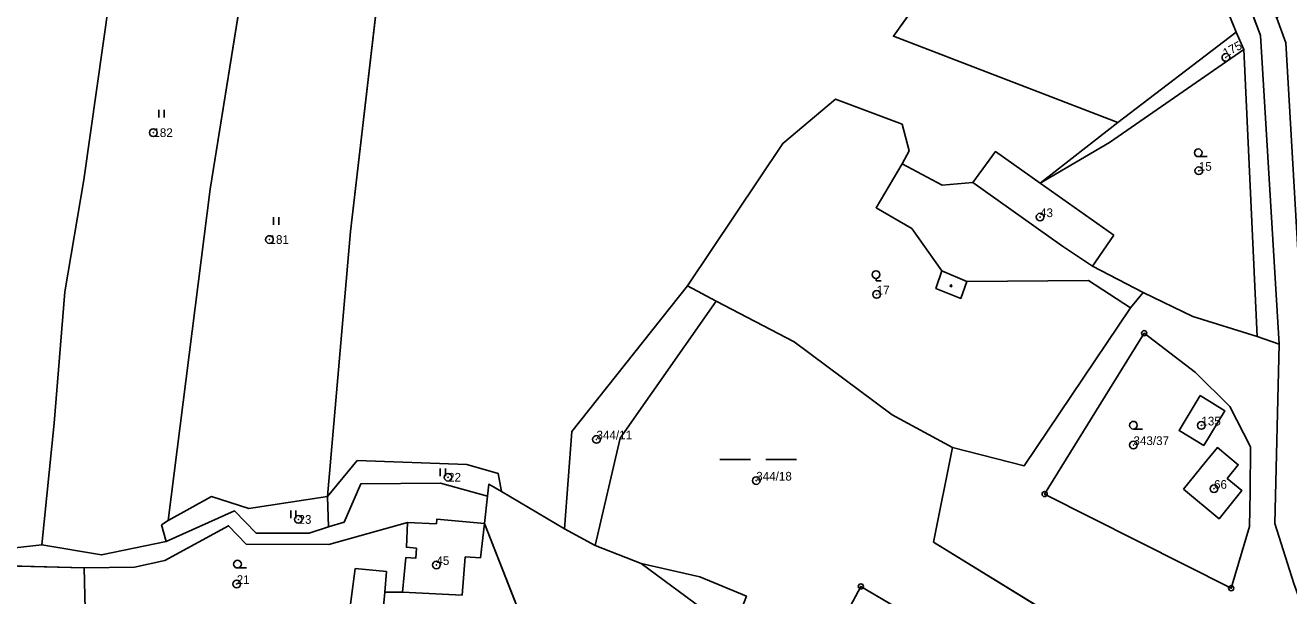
# Model space of a CAD drawing. Extents: x -652854 to -650068, y -1097661 to -1095417.
# Drawn here: x -651066.4 to -650819.6, y -1095861.8 to -1095750.2 of the extents above; entities that cross this region are included whole.
import ezdxf

# ---------------------------------------------------------------- set-up
doc = ezdxf.new("R2010")
doc.units = 0
for name, color, linetype in [('Definiční body parcel', 7, 'Continuous'), ('Geodetické body', 7, 'Continuous'), ('Hranice - vnitř_ kresba', 7, 'Continuous'), ('Hranice parcel', 7, 'Continuous'), ('Obvody jako plochy', 7, 'Continuous'), ('Parcelní čísla', 7, 'Continuous'), ('Značky kultur', 7, 'Continuous'), ('Značky na budově ne v SPI', 7, 'Continuous')]:
    doc.layers.add(name, color=color, linetype=linetype)

msp = doc.modelspace()

# ---------------------------------------------------------------- linework, layer by layer
at = {"layer": 'Definiční body parcel'}
for centre, radius in [((-650831.88, -1095756.54), 0.75), ((-650831.88, -1095756.54), 0.0327), ((-651041.42, -1095771.24), 0.75), ((-651041.42, -1095771.24), 0.0327), ((-650837.16, -1095778.69), 0.75), ((-650837.16, -1095778.69), 0.0327), ((-650868.18, -1095787.75), 0.75), ((-650868.18, -1095787.75), 0.0327), ((-651018.73, -1095792.13), 0.75), ((-651018.73, -1095792.13), 0.0327), ((-650900.11, -1095802.87), 0.75), ((-650900.11, -1095802.87), 0.0327), ((-650836.66, -1095828.48), 0.75), ((-650836.66, -1095828.48), 0.0327), ((-650954.84, -1095831.21), 0.75), ((-650954.84, -1095831.21), 0.0327), ((-650849.93, -1095832.31), 0.75), ((-650849.93, -1095832.31), 0.0327), ((-650983.84, -1095838.61), 0.75), ((-650983.84, -1095838.61), 0.0327), ((-650923.63, -1095839.26), 0.75), ((-650923.63, -1095839.26), 0.0327), ((-650834.19, -1095840.86), 0.75), ((-650834.19, -1095840.86), 0.0327), ((-651013.07, -1095846.86), 0.75), ((-651013.07, -1095846.86), 0.0327), ((-650986.12, -1095855.76), 0.75), ((-650986.12, -1095855.76), 0.0327), ((-651025.13, -1095859.47), 0.75), ((-651025.13, -1095859.47), 0.0327)]:
    msp.add_circle(centre, radius, dxfattribs=at)
at = {"layer": 'Geodetické body'}
for centre, radius in [((-650847.83, -1095810.45), 0.5), ((-650847.83, -1095810.45), 0.001), ((-650867.28, -1095841.89), 0.5), ((-650867.28, -1095841.89), 0.001), ((-650903.19, -1095859.94), 0.5), ((-650903.19, -1095859.94), 0.001), ((-650830.83, -1095860.3), 0.5), ((-650830.83, -1095860.3), 0.001)]:
    msp.add_circle(centre, radius, dxfattribs=at)
at = {"layer": 'Hranice - vnitř_ kresba'}
for p, q in [((-650881.3, -1095780.97), (-650864, -1095793.27)), ((-650864, -1095793.27), (-650857.94, -1095797.37)), ((-650887.37, -1095798.27), (-650882.47, -1095800.33)), ((-650976.75, -1095847.66), (-650977.48, -1095854.38)), ((-650981.11, -1095861.67), (-650980.51, -1095854.18)), ((-650980.51, -1095854.18), (-650977.48, -1095854.38)), ((-650996.17, -1095861.07), (-650996.85, -1095867.76)), ((-650992.74, -1095861.06), (-650981.11, -1095861.67))]:
    msp.add_line(p, q, dxfattribs=at)
at = {"layer": 'Hranice parcel'}
for p, q in [((-650838.48, -1095716.55), (-650825.13, -1095752.26)), ((-650874.43, -1095721.03), (-650896.84, -1095752.39)), ((-650840.85, -1095724.23), (-650829.85, -1095751.61)), ((-651022.9, -1095735.99), (-651030.34, -1095782.27)), ((-651002.9, -1095790.53), (-650996.59, -1095736.08)), ((-651055.01, -1095780.49), (-651049.97, -1095744.99)), ((-650820.19, -1095753.68), (-650821.9, -1095748.87)), ((-650896.84, -1095752.39), (-650853.01, -1095769.24)), ((-650853.01, -1095769.24), (-650829.85, -1095751.61)), ((-650829.85, -1095751.61), (-650828.36, -1095754.97)), ((-650825.13, -1095752.26), (-650821.45, -1095812.61)), ((-650828.36, -1095754.97), (-650854.64, -1095773.17)), ((-650825.74, -1095811.08), (-650828.36, -1095754.97)), ((-650816.69, -1095813.37), (-650820.19, -1095753.68)), ((-650918.46, -1095773.33), (-650908.17, -1095764.72)), ((-650908.17, -1095764.72), (-650895.13, -1095769.61)), ((-650895.13, -1095769.61), (-650893.75, -1095774.8)), ((-650868.14, -1095781.1), (-650853.01, -1095769.24)), ((-650854.64, -1095773.17), (-650868.14, -1095781.1)), ((-650937.09, -1095801.18), (-650918.46, -1095773.33)), ((-650893.75, -1095774.8), (-650895.11, -1095777.36)), ((-650881.3, -1095780.97), (-650876.89, -1095774.95)), ((-650876.89, -1095774.95), (-650868.14, -1095781.1)), ((-650900.21, -1095785.93), (-650895.11, -1095777.36)), ((-650895.11, -1095777.36), (-650887.33, -1095781.48)), ((-651058.73, -1095802.33), (-651055.01, -1095780.49)), ((-651030.34, -1095782.27), (-651038.5, -1095847.07)), ((-650887.33, -1095781.48), (-650881.3, -1095780.97)), ((-650868.14, -1095781.1), (-650853.78, -1095791.29)), ((-650893.21, -1095790), (-650900.21, -1095785.93)), ((-651007.42, -1095842.39), (-651002.9, -1095790.53)), ((-650887.37, -1095798.27), (-650893.21, -1095790)), ((-650853.78, -1095791.29), (-650857.94, -1095797.37)), ((-650857.94, -1095797.37), (-650848.05, -1095802.48)), ((-650888.51, -1095801.69), (-650887.37, -1095798.27)), ((-650882.47, -1095800.33), (-650883.67, -1095803.63)), ((-650858.69, -1095800.13), (-650882.47, -1095800.33)), ((-650850.5, -1095805.49), (-650858.69, -1095800.13)), ((-651060.77, -1095828.02), (-651058.73, -1095802.33)), ((-650959.68, -1095829.67), (-650937.09, -1095801.18)), ((-650937.09, -1095801.18), (-650931.45, -1095804.19)), ((-650883.67, -1095803.63), (-650888.51, -1095801.69)), ((-650848.05, -1095802.48), (-650850.5, -1095805.49)), ((-650838.32, -1095807.2), (-650848.05, -1095802.48)), ((-650931.45, -1095804.19), (-650950.21, -1095830.99)), ((-650931.45, -1095804.19), (-650916.2, -1095812.16)), ((-650871.31, -1095836.39), (-650850.5, -1095805.49)), ((-650825.74, -1095811.08), (-650838.32, -1095807.2)), ((-650916.2, -1095812.16), (-650897.08, -1095826.41)), ((-650867.28, -1095841.89), (-650847.83, -1095810.45)), ((-650821.45, -1095812.61), (-650825.74, -1095811.08)), ((-650821.45, -1095812.61), (-650822.33, -1095847.63)), ((-650841.02, -1095829.48), (-650836.91, -1095822.63)), ((-650836.91, -1095822.63), (-650832.08, -1095825.62)), ((-650831.13, -1095824.78), (-650827.08, -1095832.68)), ((-650897.08, -1095826.41), (-650885.3, -1095832.78)), ((-650832.08, -1095825.62), (-650836.21, -1095832.37)), ((-651063.2, -1095851.8), (-651060.77, -1095828.02)), ((-650961.09, -1095848.7), (-650959.68, -1095829.67)), ((-650836.21, -1095832.37), (-650841.02, -1095829.48)), ((-650950.21, -1095830.99), (-650955.12, -1095851.96)), ((-650885.3, -1095832.78), (-650888.99, -1095851.28)), ((-650885.3, -1095832.78), (-650871.31, -1095836.39)), ((-650835.7, -1095835.47), (-650833.53, -1095832.8)), ((-650833.53, -1095832.8), (-650829.47, -1095836.16)), ((-650827.08, -1095832.68), (-650827.11, -1095841.55)), ((-651007.42, -1095842.39), (-651001.6, -1095835.33)), ((-651001.6, -1095835.33), (-650980.17, -1095836.14)), ((-650980.17, -1095836.14), (-650974.03, -1095837.9)), ((-650840.16, -1095840.94), (-650835.7, -1095835.47)), ((-650829.47, -1095836.16), (-650831.62, -1095838.83)), ((-651004.11, -1095847.36), (-651000.87, -1095839.89)), ((-651000.87, -1095839.89), (-650985.29, -1095839.75)), ((-650976.15, -1095842.33), (-650985.29, -1095839.75)), ((-650974.03, -1095837.9), (-650973.43, -1095841.37)), ((-650831.62, -1095838.83), (-650828.74, -1095841.21)), ((-651038.5, -1095847.07), (-651030.08, -1095842.4)), ((-651030.08, -1095842.4), (-651022.74, -1095844.69)), ((-651022.74, -1095844.69), (-651007.42, -1095842.39)), ((-651007.42, -1095842.39), (-651007.21, -1095848.33)), ((-650976.15, -1095842.33), (-650976.75, -1095847.66)), ((-650976.15, -1095842.33), (-650975.9, -1095839.98)), ((-650975.9, -1095839.98), (-650973.43, -1095841.37)), ((-650973.43, -1095841.37), (-650961.09, -1095848.7)), ((-650830.83, -1095860.3), (-650867.28, -1095841.89)), ((-650833.19, -1095846.71), (-650840.16, -1095840.94)), ((-650828.74, -1095841.21), (-650833.19, -1095846.71)), ((-650827.11, -1095841.55), (-650827.29, -1095848.24)), ((-651038.5, -1095847.07), (-651039.82, -1095847.91)), ((-651038.89, -1095851.2), (-651025.59, -1095845.2)), ((-651025.59, -1095845.2), (-651021.31, -1095849.52)), ((-651007.21, -1095848.33), (-651004.11, -1095847.36)), ((-650986.12, -1095847.71), (-650986.05, -1095846.82)), ((-650986.05, -1095846.82), (-650976.75, -1095847.66)), ((-651039.82, -1095847.91), (-651038.89, -1095851.2)), ((-651039.19, -1095854.86), (-651026.72, -1095848.1)), ((-651026.72, -1095848.1), (-651023.3, -1095851.69)), ((-651021.31, -1095849.52), (-651011, -1095849.52)), ((-651011, -1095849.52), (-651007.21, -1095848.33)), ((-651007.11, -1095851.76), (-650991.74, -1095847.48)), ((-650991.74, -1095847.48), (-650991.99, -1095852.3)), ((-650991.74, -1095847.48), (-650986.12, -1095847.71)), ((-650967.9, -1095870.16), (-650976.75, -1095847.66)), ((-650961.09, -1095848.7), (-650955.12, -1095851.96)), ((-650827.29, -1095848.24), (-650830.83, -1095860.3)), ((-650822.33, -1095847.63), (-650818.61, -1095859.41)), ((-651070.86, -1095852.7), (-651063.2, -1095851.8)), ((-651063.2, -1095851.8), (-651051.52, -1095853.78)), ((-651051.52, -1095853.78), (-651038.89, -1095851.2)), ((-651023.3, -1095851.69), (-651007.11, -1095851.76)), ((-650955.12, -1095851.96), (-650946.14, -1095855.5)), ((-650888.99, -1095851.28), (-650843.17, -1095879.48)), ((-650992.11, -1095854.32), (-650992.74, -1095861.06)), ((-650990.12, -1095854.4), (-650992.11, -1095854.32)), ((-650991.99, -1095852.3), (-650990.01, -1095852.5)), ((-650990.01, -1095852.5), (-650990.12, -1095854.4)), ((-651091.53, -1095855.39), (-651054.94, -1095856.32)), ((-651054.94, -1095856.32), (-651045.09, -1095856.17)), ((-651054.94, -1095856.32), (-651054.66, -1095867.16)), ((-651045.09, -1095856.17), (-651039.19, -1095854.86)), ((-651001.98, -1095856.46), (-651003.42, -1095867.37)), ((-650995.87, -1095857.06), (-651001.98, -1095856.46)), ((-650996.17, -1095861.07), (-650995.87, -1095857.06)), ((-650946.14, -1095855.5), (-650934.64, -1095858.09)), ((-650932.9, -1095865.27), (-650946.14, -1095855.5)), ((-650934.64, -1095858.09), (-650925.55, -1095861.88)), ((-650992.74, -1095861.06), (-650996.17, -1095861.07)), ((-650907.46, -1095867.89), (-650903.19, -1095859.94)), ((-650903.19, -1095859.94), (-650863.63, -1095883.27))]:
    msp.add_line(p, q, dxfattribs=at)
msp.add_lwpolyline([(-650847.83, -1095810.45), (-650837.81, -1095818.16), (-650831.13, -1095824.78)], dxfattribs=at)
at = {"layer": 'Obvody jako plochy'}
for points in [[(-650942.18, -1095588.83), (-650944.79, -1095596.25), (-650935.02, -1095614.61), (-650927.69, -1095619.32), (-650902.01, -1095634.04), (-650885.23, -1095649.63), (-650870.11, -1095665.52), (-650860.26, -1095680.47), (-650851.38, -1095700.16), (-650840.85, -1095724.23), (-650829.85, -1095751.61), (-650828.36, -1095754.97), (-650825.74, -1095811.08), (-650821.45, -1095812.61), (-650825.13, -1095752.26), (-650838.48, -1095716.55), (-650857.72, -1095677.34), (-650881.16, -1095646.75), (-650923.38, -1095607.47), (-650940.04, -1095585.42)], [(-651063.2, -1095851.8), (-651051.52, -1095853.78), (-651038.89, -1095851.2), (-651039.82, -1095847.91), (-651038.5, -1095847.07), (-651030.34, -1095782.27), (-651022.9, -1095735.99), (-651019.78, -1095700.67), (-651024.58, -1095697.54), (-651018.1, -1095682.66), (-651006.94, -1095666.93), (-651005.5, -1095662.57), (-651016.83, -1095657.9), (-651029.96, -1095647.61), (-651034.77, -1095672.54), (-651038.08, -1095692.34), (-651047.21, -1095731.45), (-651049.97, -1095744.99), (-651055.01, -1095780.49), (-651058.73, -1095802.33), (-651060.77, -1095828.02)], [(-651112.39, -1095768.57), (-651117.53, -1095804.25), (-651096.89, -1095800.65), (-651095.09, -1095794.17), (-651070.25, -1095802.81), (-651070.13, -1095820.09), (-651070.86, -1095852.7), (-651063.2, -1095851.8), (-651060.77, -1095828.02), (-651058.73, -1095802.33), (-651055.01, -1095780.49), (-651049.97, -1095744.99), (-651047.21, -1095731.45), (-651038.08, -1095692.34), (-651060.33, -1095687.71), (-651085.24, -1095681.81), (-651097.08, -1095681.29), (-651101.52, -1095702.76), (-651104.09, -1095719.7), (-651109.22, -1095754.65)], [(-651019.78, -1095700.67), (-651022.9, -1095735.99), (-651030.34, -1095782.27), (-651038.5, -1095847.07), (-651030.08, -1095842.4), (-651022.74, -1095844.69), (-651007.42, -1095842.39), (-651002.9, -1095790.53), (-650996.59, -1095736.08), (-650995.52, -1095711.24), (-651013.78, -1095702.59)], [(-650868.14, -1095781.1), (-650854.64, -1095773.17), (-650828.36, -1095754.97), (-650829.85, -1095751.61), (-650853.01, -1095769.24)], [(-650853.78, -1095791.29), (-650857.94, -1095797.37), (-650848.05, -1095802.48), (-650838.32, -1095807.2), (-650825.74, -1095811.08), (-650828.36, -1095754.97), (-650854.64, -1095773.17), (-650868.14, -1095781.1)], [(-650882.47, -1095800.33), (-650883.67, -1095803.63), (-650888.51, -1095801.69), (-650887.37, -1095798.27), (-650893.21, -1095790), (-650900.21, -1095785.93), (-650895.11, -1095777.36), (-650893.75, -1095774.8), (-650895.13, -1095769.61), (-650908.17, -1095764.72), (-650918.46, -1095773.33), (-650937.09, -1095801.18), (-650931.45, -1095804.19), (-650916.2, -1095812.16), (-650897.08, -1095826.41), (-650885.3, -1095832.78), (-650871.31, -1095836.39), (-650850.5, -1095805.49), (-650858.69, -1095800.13)], [(-650853.78, -1095791.29), (-650868.14, -1095781.1), (-650876.89, -1095774.95), (-650881.3, -1095780.97), (-650887.33, -1095781.48), (-650895.11, -1095777.36), (-650900.21, -1095785.93), (-650893.21, -1095790), (-650887.37, -1095798.27), (-650888.51, -1095801.69), (-650883.67, -1095803.63), (-650882.47, -1095800.33), (-650858.69, -1095800.13), (-650850.5, -1095805.49), (-650848.05, -1095802.48), (-650857.94, -1095797.37)], [(-650950.21, -1095830.99), (-650931.45, -1095804.19), (-650937.09, -1095801.18), (-650959.68, -1095829.67), (-650961.09, -1095848.7), (-650955.12, -1095851.96)], [(-650822.33, -1095847.63), (-650821.45, -1095812.61), (-650825.74, -1095811.08), (-650838.32, -1095807.2), (-650848.05, -1095802.48), (-650850.5, -1095805.49), (-650871.31, -1095836.39), (-650885.3, -1095832.78), (-650888.99, -1095851.28), (-650843.17, -1095879.48), (-650857.68, -1095897.96), (-650846.23, -1095925.14), (-650850.06, -1095928.49), (-650843.42, -1095936.19), (-650817.71, -1095912.52), (-650794.81, -1095896.6), (-650798.62, -1095890.09), (-650802.65, -1095884.5), (-650812.74, -1095871.62), (-650816.62, -1095864.78), (-650818.61, -1095859.41)], [(-650950.21, -1095830.99), (-650955.12, -1095851.96), (-650946.14, -1095855.5), (-650934.64, -1095858.09), (-650925.55, -1095861.88), (-650927.79, -1095867.74), (-650923.79, -1095870.4), (-650907.46, -1095867.89), (-650903.19, -1095859.94), (-650863.63, -1095883.27), (-650857.68, -1095897.96), (-650843.17, -1095879.48), (-650888.99, -1095851.28), (-650885.3, -1095832.78), (-650897.08, -1095826.41), (-650916.2, -1095812.16), (-650931.45, -1095804.19)], [(-650867.28, -1095841.89), (-650830.83, -1095860.3), (-650827.29, -1095848.24), (-650827.11, -1095841.55), (-650827.08, -1095832.68), (-650831.13, -1095824.78), (-650837.81, -1095818.16), (-650847.83, -1095810.45)], [(-650867.28, -1095841.89), (-650847.83, -1095810.45), (-650837.81, -1095818.16), (-650831.13, -1095824.78), (-650827.08, -1095832.68), (-650827.11, -1095841.55), (-650827.29, -1095848.24), (-650830.83, -1095860.3)], [(-650836.91, -1095822.63), (-650832.08, -1095825.62), (-650836.21, -1095832.37), (-650841.02, -1095829.48)], [(-650836.91, -1095822.63), (-650841.02, -1095829.48), (-650836.21, -1095832.37), (-650832.08, -1095825.62)], [(-650840.16, -1095840.94), (-650833.19, -1095846.71), (-650828.74, -1095841.21), (-650831.62, -1095838.83), (-650829.47, -1095836.16), (-650833.53, -1095832.8), (-650835.7, -1095835.47)], [(-650840.16, -1095840.94), (-650835.7, -1095835.47), (-650833.53, -1095832.8), (-650829.47, -1095836.16), (-650831.62, -1095838.83), (-650828.74, -1095841.21), (-650833.19, -1095846.71)], [(-651007.21, -1095848.33), (-651004.11, -1095847.36), (-651000.87, -1095839.89), (-650985.29, -1095839.75), (-650976.15, -1095842.33), (-650975.9, -1095839.98), (-650973.43, -1095841.37), (-650974.03, -1095837.9), (-650980.17, -1095836.14), (-651001.6, -1095835.33), (-651007.42, -1095842.39)], [(-651038.89, -1095851.2), (-651025.59, -1095845.2), (-651021.31, -1095849.52), (-651011, -1095849.52), (-651007.21, -1095848.33), (-651007.42, -1095842.39), (-651022.74, -1095844.69), (-651030.08, -1095842.4), (-651038.5, -1095847.07), (-651039.82, -1095847.91)], [(-650976.15, -1095842.33), (-650976.75, -1095847.66), (-650967.9, -1095870.16), (-650931.56, -1095881.13), (-650927, -1095872.87), (-650926.99, -1095870.8), (-650932.9, -1095865.27), (-650946.14, -1095855.5), (-650955.12, -1095851.96), (-650961.09, -1095848.7), (-650973.43, -1095841.37), (-650975.9, -1095839.98)], [(-650986.05, -1095846.82), (-650986.12, -1095847.71), (-650991.74, -1095847.48), (-650991.99, -1095852.3), (-650990.01, -1095852.5), (-650990.12, -1095854.4), (-650992.11, -1095854.32), (-650992.74, -1095861.06), (-650996.17, -1095861.07), (-650995.87, -1095857.06), (-651001.98, -1095856.46), (-651003.42, -1095867.37), (-650996.85, -1095867.76), (-650991.37, -1095868.09), (-650991.88, -1095873.74), (-650989.22, -1095874.08), (-650988.14, -1095868.33), (-650973.58, -1095873.61), (-650973.36, -1095869.6), (-650967.34, -1095871.86), (-650967.9, -1095870.16), (-650976.75, -1095847.66)], [(-651054.94, -1095856.32), (-651091.53, -1095855.39), (-651090.63, -1095871.34), (-651054.66, -1095867.16)], [(-650927.79, -1095867.74), (-650925.55, -1095861.88), (-650934.64, -1095858.09), (-650946.14, -1095855.5), (-650932.9, -1095865.27)], [(-650926.99, -1095870.8), (-650927, -1095872.87), (-650913.54, -1095881.34), (-650902.68, -1095888.18), (-650891.03, -1095894.51), (-650877.77, -1095901.83), (-650863.63, -1095883.27), (-650903.19, -1095859.94), (-650907.46, -1095867.89), (-650923.79, -1095870.4)]]:
    msp.add_lwpolyline(points, close=True, dxfattribs=at)
for points in [[(-650816.69, -1095813.37), (-650820.19, -1095753.68), (-650821.9, -1095748.87), (-650822.61, -1095747.49), (-650823.21, -1095746.31), (-650834.91, -1095715.97), (-650854.62, -1095676.4), (-650878.83, -1095644.72), (-650921.67, -1095604.35)], [(-650923.38, -1095607.47), (-650881.16, -1095646.75), (-650857.72, -1095677.34), (-650838.48, -1095716.55), (-650825.13, -1095752.26), (-650821.45, -1095812.61), (-650822.33, -1095847.63), (-650818.61, -1095859.41)], [(-650996.59, -1095736.08), (-651002.9, -1095790.53), (-651007.42, -1095842.39), (-651001.6, -1095835.33), (-650980.17, -1095836.14), (-650974.03, -1095837.9), (-650973.43, -1095841.37), (-650961.09, -1095848.7), (-650959.68, -1095829.67), (-650937.09, -1095801.18), (-650918.46, -1095773.33), (-650908.17, -1095764.72), (-650895.13, -1095769.61), (-650893.75, -1095774.8), (-650895.11, -1095777.36), (-650887.33, -1095781.48), (-650881.3, -1095780.97), (-650876.89, -1095774.95), (-650868.14, -1095781.1), (-650853.01, -1095769.24), (-650896.84, -1095752.39), (-650874.43, -1095721.03)], [(-650874.43, -1095721.03), (-650896.84, -1095752.39), (-650853.01, -1095769.24), (-650829.85, -1095751.61), (-650840.85, -1095724.23)], [(-650816.71, -1095744.03), (-650821.9, -1095748.87), (-650820.19, -1095753.68), (-650816.69, -1095813.37)], [(-651091.53, -1095855.39), (-651054.94, -1095856.32), (-651045.09, -1095856.17), (-651039.19, -1095854.86), (-651026.72, -1095848.1), (-651023.3, -1095851.69), (-651007.11, -1095851.76), (-650991.74, -1095847.48), (-650986.12, -1095847.71), (-650986.05, -1095846.82), (-650976.75, -1095847.66), (-650976.15, -1095842.33), (-650985.29, -1095839.75), (-651000.87, -1095839.89), (-651004.11, -1095847.36), (-651007.21, -1095848.33), (-651011, -1095849.52), (-651021.31, -1095849.52), (-651025.59, -1095845.2), (-651038.89, -1095851.2), (-651051.52, -1095853.78), (-651063.2, -1095851.8), (-651070.86, -1095852.7)], [(-651003.42, -1095867.37), (-651001.98, -1095856.46), (-650995.87, -1095857.06), (-650996.17, -1095861.07), (-650992.74, -1095861.06), (-650992.11, -1095854.32), (-650990.12, -1095854.4), (-650990.01, -1095852.5), (-650991.99, -1095852.3), (-650991.74, -1095847.48), (-651007.11, -1095851.76), (-651023.3, -1095851.69), (-651026.72, -1095848.1), (-651039.19, -1095854.86), (-651045.09, -1095856.17), (-651054.94, -1095856.32), (-651054.66, -1095867.16)]]:
    msp.add_lwpolyline(points, dxfattribs=at)
at = {"layer": 'Značky kultur'}
for p, q in [((-651040.327, -1095766.805), (-651040.327, -1095768.305)), ((-651039.305, -1095768.305), (-651039.305, -1095766.805)), ((-650835.53, -1095775.93), (-650837.28, -1095775.93)), ((-651017.937, -1095787.775), (-651017.937, -1095789.275)), ((-651016.915, -1095789.275), (-651016.915, -1095787.775)), ((-650900.23, -1095799.73), (-650900.23, -1095800.23)), ((-650900.23, -1095800.23), (-650899.207, -1095800.23)), ((-650848.18, -1095829.18), (-650849.93, -1095829.18)), ((-650985.357, -1095836.875), (-650985.357, -1095838.375)), ((-650984.335, -1095838.375), (-650984.335, -1095836.875)), ((-650924.77, -1095835.17), (-650930.77, -1095835.17)), ((-650921.77, -1095835.17), (-650915.77, -1095835.17)), ((-651014.587, -1095845.125), (-651014.587, -1095846.625)), ((-651013.565, -1095846.625), (-651013.565, -1095845.125)), ((-651023.23, -1095856.35), (-651024.98, -1095856.35))]:
    msp.add_line(p, q, dxfattribs=at)
for centre in [(-650837.28, -1095775.18), (-650900.23, -1095798.98), (-650849.93, -1095828.43), (-651024.98, -1095855.6)]:
    msp.add_circle(centre, 0.75, dxfattribs=at)
at = {"layer": 'Značky na budově ne v SPI'}
msp.add_circle((-650885.58, -1095801.19), 0.175, dxfattribs=at)

# ---------------------------------------------------------------- texts
at = {"layer": 'Parcelní čísla'}
msp.add_text('175', height=1.7, rotation=28.44, dxfattribs=at).set_placement((-650831.88, -1095756.54))
for s, p in [('182', (-651041.42, -1095772.09)), ('15', (-650837.16, -1095778.69)), ('43', (-650868.18, -1095787.75)), ('181', (-651018.73, -1095792.98)), ('17', (-650900.11, -1095802.87)), ('135', (-650836.66, -1095828.48)), ('344/11', (-650954.84, -1095831.21)), ('343/37', (-650849.93, -1095832.31)), ('344/18', (-650923.63, -1095839.26)), ('22', (-650983.84, -1095839.46)), ('66', (-650834.19, -1095840.86)), ('23', (-651013.07, -1095847.71)), ('45', (-650986.12, -1095855.76)), ('21', (-651025.13, -1095859.47))]:
    msp.add_text(s, height=1.7, dxfattribs=at).set_placement(p)

doc.saveas('drawing.dxf')
